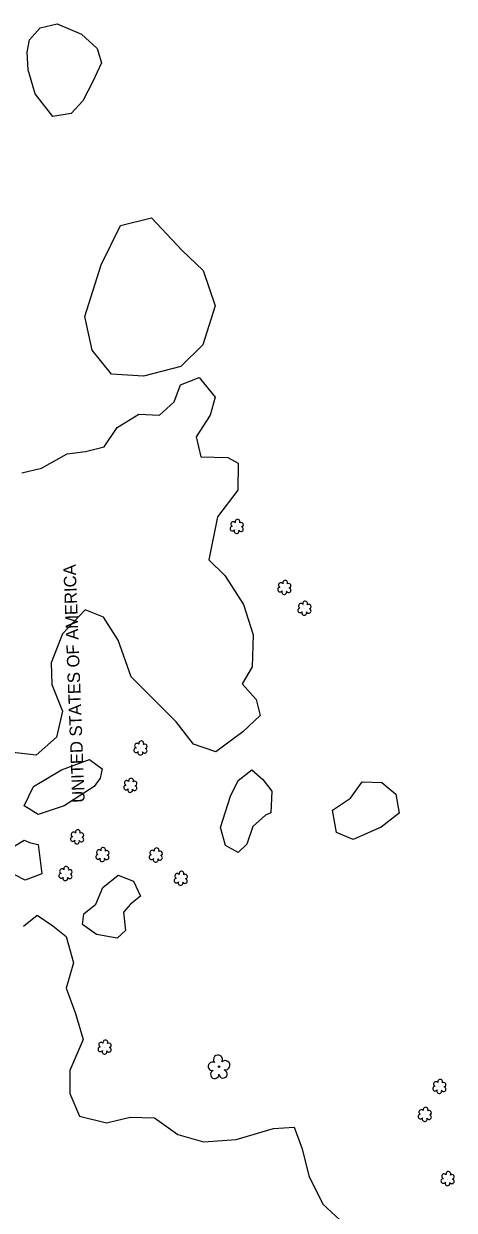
# Model space of a CAD drawing. Extents: x 3040896 to 3051146, y 687568 to 732976.
# Drawn here: x 3047452.3 to 3047625.9, y 707301.1 to 707779.8 of the extents above; entities that cross this region are included whole.
import ezdxf

# ---------------------------------------------------------------- set-up
doc = ezdxf.new("R2010")
doc.units = 0
for name, color, linetype in [('Exist Property Owner Text', 7, 'Continuous'), ('Exist Vegetation Hedge Row', 7, 'Continuous'), ('Exist Vegetation Shrub CELL', 7, 'Continuous'), ('Exist Vegetation Tree CELL', 7, 'Continuous'), ('Exist Vegetation Woods Line', 7, 'Continuous')]:
    doc.layers.add(name, color=color, linetype=linetype)

msp = doc.modelspace()

# ---------------------------------------------------------------- linework, layer by layer
at = {"layer": 'Exist Vegetation Hedge Row'}
for points in [[(3047483.62, 707764.06), (3047480.12, 707756.5), (3047476.2, 707748.73), (3047471.39, 707743.61), (3047463.99, 707742.34), (3047456.86, 707751.53), (3047454.15, 707761.21), (3047453.76, 707768.37), (3047454.68, 707773.38), (3047458.97, 707778.23), (3047465.85, 707779.83), (3047475.55, 707775.56), (3047481.93, 707769.8), (3047483.62, 707764.06)], [(3047476.98, 707661.68), (3047483.56, 707682.53), (3047491.31, 707698.45), (3047503.87, 707701.57), (3047516.01, 707688.49), (3047524.62, 707680.24), (3047529.49, 707666.06), (3047524.55, 707650.26), (3047515.6, 707641.48), (3047500.63, 707637.63), (3047487.63, 707638.4), (3047479.87, 707648.17), (3047476.98, 707661.68)], [(3047480.71, 707472.04), (3047468.67, 707464.27), (3047458.14, 707460.81), (3047452.48, 707464.36), (3047456.26, 707472.04), (3047467.52, 707478.79), (3047478.8, 707482.96), (3047483.87, 707479.26), (3047483.17, 707475.46), (3047480.71, 707472.04)], [(3047549.84, 707460.53), (3047544.67, 707455.92), (3047542.31, 707448.81), (3047538.8, 707445.44), (3047533.63, 707448.29), (3047531.61, 707455.56), (3047535.61, 707468.16), (3047538.78, 707474.55), (3047544.33, 707478.84), (3047548.72, 707474.96), (3047552.28, 707470.26), (3047551.89, 707461.46), (3047549.84, 707460.53)], [(3047596.38, 707455.7), (3047585.1, 707450.7), (3047578.37, 707453.58), (3047576.86, 707462.52), (3047584.12, 707467.44), (3047588.7, 707473.98), (3047596.75, 707473.71), (3047602.28, 707468.98), (3047603.67, 707461.35), (3047596.38, 707455.7)], [(3047458.17, 707448.65), (3047459.66, 707436.9), (3047452.95, 707434.3), (3047445.69, 707438.07), (3047445.59, 707446.34), (3047452.44, 707450.43), (3047455.1, 707449.34), (3047458.17, 707448.65)], [(3047492.47, 707421.45), (3047493.39, 707414.01), (3047490.03, 707410.89), (3047481.69, 707412.33), (3047476.01, 707416.4), (3047476.5, 707420.67), (3047481.42, 707424.59), (3047484.2, 707431.29), (3047490.39, 707436.36), (3047496.51, 707433.85), (3047499.36, 707427.83), (3047495.41, 707424.57), (3047492.47, 707421.45)]]:
    msp.add_lwpolyline(points, dxfattribs=at)
at = {"layer": 'Exist Vegetation Shrub CELL'}
for p, q in [((3047538.27, 707576.83), (3047538.27, 707576.83)), ((3047557.47, 707552.23), (3047557.47, 707552.23)), ((3047565.56, 707543.83), (3047565.56, 707543.83)), ((3047499.46, 707487.44), (3047499.46, 707487.44)), ((3047495.35, 707472.39), (3047495.35, 707472.39)), ((3047473.9, 707451.61), (3047473.9, 707451.61)), ((3047484.1, 707444.45), (3047484.1, 707444.45)), ((3047505.64, 707444.26), (3047505.64, 707444.26)), ((3047469.22, 707436.77), (3047469.22, 707436.77)), ((3047515.69, 707434.88), (3047515.69, 707434.88)), ((3047485, 707366.79), (3047485, 707366.79)), ((3047619.97, 707350.92), (3047619.97, 707350.92)), ((3047614.09, 707339.63), (3047614.09, 707339.63)), ((3047623.29, 707313.71), (3047623.29, 707313.71))]:
    msp.add_line(p, q, dxfattribs=at)
for centre, radius, start, end in [((3047538.5, 707578.87), 0.99, 334.8391, 200.4717), ((3047536.47, 707576.13), 0.955, 95.1099, 327.9534), ((3047536.79, 707577.96), 0.968, 35.8908, 245.4216), ((3047538.14, 707575.15), 0.984, 151.2797, 21.387), ((3047539.91, 707575.9), 0.937, 204.9913, 73.4601), ((3047539.94, 707577.7), 0.929, 284.4567, 126.0861), ((3047557.7, 707554.27), 0.99, 334.8391, 200.4717), ((3047555.67, 707551.53), 0.955, 95.1099, 327.9534), ((3047555.99, 707553.36), 0.968, 35.8908, 245.4216), ((3047557.34, 707550.55), 0.984, 151.2797, 21.387), ((3047559.11, 707551.3), 0.937, 204.9913, 73.4601), ((3047559.14, 707553.1), 0.929, 284.4567, 126.0861), ((3047564.08, 707544.96), 0.968, 35.8908, 245.4216), ((3047565.79, 707545.87), 0.99, 334.8391, 200.4717), ((3047567.23, 707544.7), 0.929, 284.4567, 126.0861), ((3047563.76, 707543.13), 0.955, 95.1099, 327.9534), ((3047565.43, 707542.15), 0.984, 151.2797, 21.387), ((3047567.2, 707542.9), 0.937, 204.9913, 73.4601), ((3047497.98, 707488.57), 0.968, 35.8908, 245.4216), ((3047499.69, 707489.48), 0.99, 334.8391, 200.4717), ((3047501.13, 707488.31), 0.929, 284.4567, 126.0861), ((3047497.66, 707486.74), 0.955, 95.1099, 327.9534), ((3047499.33, 707485.76), 0.984, 151.2797, 21.387), ((3047501.1, 707486.51), 0.937, 204.9913, 73.4601), ((3047493.87, 707473.52), 0.968, 35.8908, 245.4216), ((3047495.58, 707474.43), 0.99, 334.8391, 200.4717), ((3047497.02, 707473.26), 0.929, 284.4567, 126.0861), ((3047493.55, 707471.69), 0.955, 95.1099, 327.9534), ((3047495.22, 707470.71), 0.984, 151.2797, 21.387), ((3047496.99, 707471.46), 0.937, 204.9913, 73.4601), ((3047474.13, 707453.65), 0.99, 334.8391, 200.4717), ((3047472.1, 707450.91), 0.955, 95.1099, 327.9534), ((3047472.42, 707452.74), 0.968, 35.8908, 245.4216), ((3047473.77, 707449.93), 0.984, 151.2797, 21.387), ((3047475.54, 707450.68), 0.937, 204.9913, 73.4601), ((3047475.57, 707452.48), 0.929, 284.4567, 126.0861), ((3047482.62, 707445.57), 0.968, 35.8908, 245.4216), ((3047484.33, 707446.49), 0.99, 334.8391, 200.4717), ((3047485.78, 707445.32), 0.929, 284.4567, 126.0861), ((3047504.15, 707445.38), 0.968, 35.8908, 245.4216), ((3047505.87, 707446.3), 0.99, 334.8391, 200.4717), ((3047507.31, 707445.13), 0.929, 284.4567, 126.0861), ((3047482.3, 707443.74), 0.955, 95.1099, 327.9534), ((3047483.98, 707442.76), 0.984, 151.2797, 21.387), ((3047485.74, 707443.52), 0.937, 204.9913, 73.4601), ((3047503.84, 707443.55), 0.955, 95.1099, 327.9534), ((3047505.51, 707442.57), 0.984, 151.2797, 21.387), ((3047507.27, 707443.33), 0.937, 204.9913, 73.4601), ((3047467.42, 707436.06), 0.955, 95.1099, 327.9534), ((3047467.74, 707437.9), 0.968, 35.8908, 245.4216), ((3047469.09, 707435.08), 0.984, 151.2797, 21.387), ((3047469.45, 707438.81), 0.99, 334.8391, 200.4717), ((3047470.86, 707435.84), 0.937, 204.9913, 73.4601), ((3047470.89, 707437.64), 0.929, 284.4567, 126.0861), ((3047514.21, 707436.01), 0.968, 35.8908, 245.4216), ((3047515.92, 707436.92), 0.99, 334.8391, 200.4717), ((3047517.36, 707435.75), 0.929, 284.4567, 126.0861), ((3047513.89, 707434.17), 0.955, 95.1099, 327.9534), ((3047515.56, 707433.19), 0.984, 151.2797, 21.387), ((3047517.33, 707433.95), 0.937, 204.9913, 73.4601), ((3047483.52, 707367.92), 0.968, 35.8908, 245.4216), ((3047485.23, 707368.83), 0.99, 334.8391, 200.4717), ((3047486.67, 707367.66), 0.929, 284.4567, 126.0861), ((3047483.2, 707366.09), 0.955, 95.1099, 327.9534), ((3047484.87, 707365.11), 0.984, 151.2797, 21.387), ((3047486.64, 707365.86), 0.937, 204.9913, 73.4601), ((3047618.17, 707350.21), 0.955, 95.1099, 327.9534), ((3047618.49, 707352.04), 0.968, 35.8908, 245.4216), ((3047619.84, 707349.23), 0.984, 151.2797, 21.387), ((3047620.2, 707352.96), 0.99, 334.8391, 200.4717), ((3047621.61, 707349.99), 0.937, 204.9913, 73.4601), ((3047621.64, 707351.79), 0.929, 284.4567, 126.0861), ((3047612.29, 707338.92), 0.955, 95.1099, 327.9534), ((3047612.61, 707340.75), 0.968, 35.8908, 245.4216), ((3047614.32, 707341.67), 0.99, 334.8391, 200.4717), ((3047615.76, 707340.5), 0.929, 284.4567, 126.0861), ((3047613.96, 707337.94), 0.984, 151.2797, 21.387), ((3047615.73, 707338.7), 0.937, 204.9913, 73.4601), ((3047621.8, 707314.83), 0.968, 35.8908, 245.4216), ((3047623.52, 707315.75), 0.99, 334.8391, 200.4717), ((3047621.49, 707313), 0.955, 95.1099, 327.9534), ((3047623.16, 707312.02), 0.984, 151.2797, 21.387), ((3047624.92, 707312.78), 0.937, 204.9913, 73.4601), ((3047624.96, 707314.58), 0.929, 284.4567, 126.0861)]:
    msp.add_arc(centre, radius, start, end, dxfattribs=at)
at = {"layer": 'Exist Vegetation Tree CELL'}
msp.add_line((3047531.01, 707359.03), (3047531.01, 707359.03), dxfattribs=at)
msp.add_circle((3047531.01, 707359.03), 0.326, dxfattribs=at)
for centre, radius, start, end in [((3047530.62, 707361.9), 1.86, 330.1651, 219.7134), ((3047528.4, 707359.18), 1.73, 62.6636, 279.3457), ((3047533.56, 707359.61), 1.9, 257.1011, 134.1999), ((3047529.3, 707355.91), 1.69, 111.5671, 6.231), ((3047532.68, 707356.13), 1.7, 181.2822, 74.56)]:
    msp.add_arc(centre, radius, start, end, dxfattribs=at)
at = {"layer": 'Exist Vegetation Woods Line'}
for points in [[(3047451.6, 707598.63), (3047459.43, 707600.48), (3047469.79, 707606.28), (3047477.22, 707607.21), (3047484.7, 707609.18), (3047489.92, 707616.91), (3047498.72, 707622.32), (3047507.1, 707621.93), (3047512.9, 707627.32), (3047515.56, 707634.09), (3047522.99, 707637.09), (3047529.53, 707629.19), (3047527.5, 707621.96), (3047521.82, 707613.18), (3047523.75, 707605.06), (3047534.6, 707604.77), (3047538.79, 707602.5), (3047538.69, 707591.71), (3047530.43, 707580.84), (3047526.99, 707563.51), (3047533.43, 707557.24), (3047540.91, 707545.54), (3047544.81, 707533.26), (3047544.42, 707520.32), (3047540.33, 707513.49), (3047546.03, 707507.25), (3047547.66, 707500.72), (3047540.69, 707494.21), (3047529.77, 707486.09), (3047520.8, 707489.24), (3047513.81, 707498.16), (3047503.86, 707508.1), (3047495.58, 707516.39), (3047490.43, 707531.16), (3047484.49, 707540.45), (3047477.12, 707543.37), (3047467.96, 707533.62), (3047463.4, 707522.02), (3047463.62, 707513.27), (3047467.89, 707502.42), (3047465.52, 707491.99), (3047457.38, 707484.77), (3047443.32, 707486.33)], [(3047452.23, 707415.73), (3047457.79, 707420.14), (3047464, 707415.83), (3047469.48, 707411.55), (3047472.33, 707401), (3047469.37, 707390.67), (3047473.18, 707380.51), (3047476.22, 707370.02), (3047470.83, 707357.58), (3047470.91, 707348.21), (3047474.85, 707339.05), (3047485.66, 707336.34), (3047495.26, 707338.71), (3047505.06, 707338.45), (3047514.41, 707331.76), (3047524.75, 707328.73), (3047537.93, 707329.68), (3047553.06, 707334.07), (3047561.32, 707334.59), (3047564.59, 707325.91), (3047567.3, 707315.05), (3047572.87, 707303.56), (3047579.91, 707297.15)]]:
    msp.add_lwpolyline(points, dxfattribs=at)

# ---------------------------------------------------------------- texts
at = {"layer": 'Exist Property Owner Text'}
msp.add_text(' UNITED STATES OF AMERICA', height=5.0005, rotation=92.18, dxfattribs=at).set_placement((3047476.98, 707463.78))

doc.saveas('drawing.dxf')
